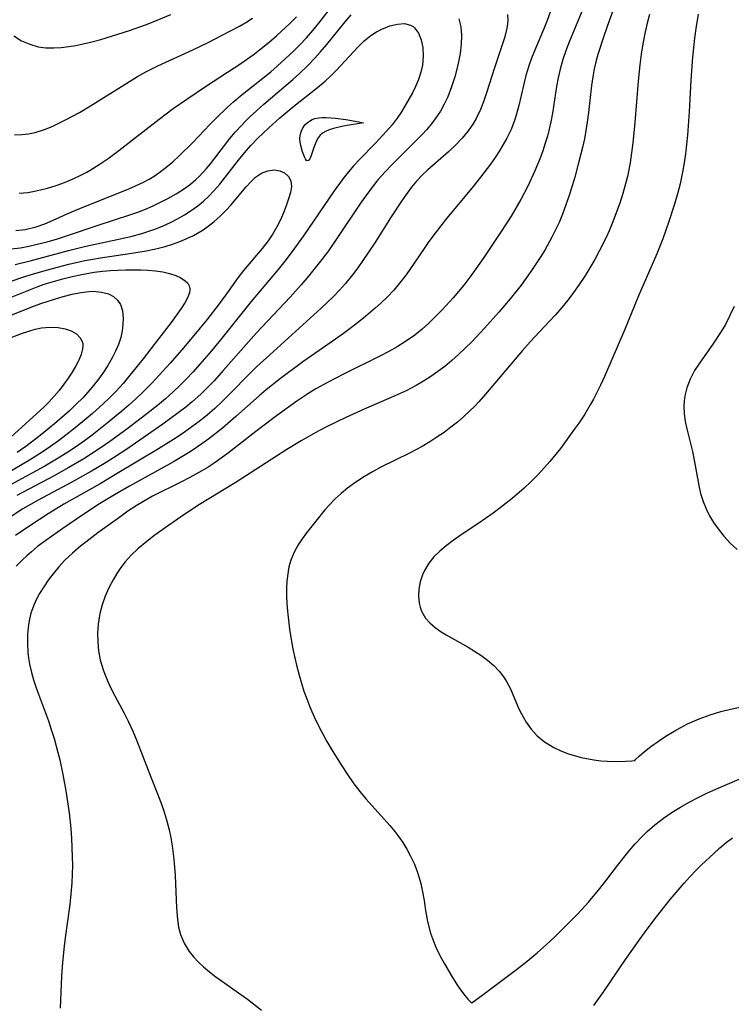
# Model space of a CAD drawing. Header units: inches. Extents: x 1073367 to 1082519, y 1569854 to 1574957.
# Tile 554 of 565: x 1080555 to 1080686, y 1573951 to 1574132. Entities that reach past the tile are written whole.
import ezdxf

# ---------------------------------------------------------------- set-up
doc = ezdxf.new("R2010")
doc.units = ezdxf.units.IN
doc.header["$MEASUREMENT"] = 0
doc.layers.add('CGG_CurvaNivelLidar_v1', color=7, linetype='Continuous', lineweight=30, true_color=0x008008)

msp = doc.modelspace()

# ---------------------------------------------------------------- linework, layer by layer
at = {"layer": 'CGG_CurvaNivelLidar_v1'}
for points in [[(1080554.482, 1574093.6047, 79.5), (1080556.1817, 1574093.8407, 79.5), (1080558.2012, 1574094.3233, 79.5), (1080559.7887, 1574094.866, 79.5), (1080561.361, 1574095.5068, 79.5), (1080564.506, 1574096.9142, 79.5), (1080567.276, 1574098.1085, 79.5), (1080574.8864, 1574101.1097, 79.5), (1080576.394, 1574101.7665, 79.5), (1080578.1239, 1574102.6103, 79.5), (1080579.0243, 1574103.1055, 79.5), (1080579.9407, 1574103.6583, 79.5), (1080580.8308, 1574104.2501, 79.5), (1080582.1315, 1574105.2267, 79.5), (1080583.3807, 1574106.2771, 79.5), (1080584.593, 1574107.3804, 79.5), (1080587.0997, 1574109.8481, 79.5), (1080590.191, 1574113.1224, 79.5), (1080591.256, 1574114.2108, 79.5), (1080593.4612, 1574116.3189, 79.5), (1080594.6047, 1574117.3309, 79.5), (1080595.8819, 1574118.3976, 79.5), (1080601.4378, 1574122.8619, 79.5), (1080602.6242, 1574123.8725, 79.5), (1080604.1111, 1574125.2041, 79.5), (1080605.5616, 1574126.5747, 79.5), (1080606.8089, 1574127.8143, 79.5), (1080608.0163, 1574129.0901, 79.5), (1080609.1944, 1574130.4335, 79.5), (1080610.3228, 1574131.815, 79.5), (1080613.7634, 1574136.2912, 79.5)], [(1080659.5365, 1574135.8732, 80.5), (1080656.4916, 1574128.4844, 80.5), (1080655.8784, 1574126.8754, 80.5), (1080655.266, 1574125.1192, 80.5), (1080654.744, 1574123.3462, 80.5), (1080654.3804, 1574121.7571, 80.5), (1080654.0881, 1574120.1528, 80.5), (1080653.3398, 1574115.2438, 80.5), (1080653.0448, 1574113.6385, 80.5), (1080652.7486, 1574112.3158, 80.5), (1080652.4053, 1574111.0032, 80.5), (1080652.0173, 1574109.7016, 80.5), (1080651.5566, 1574108.3261, 80.5), (1080651.0544, 1574106.9628, 80.5), (1080650.0864, 1574104.5849, 80.5), (1080648.7847, 1574101.7649, 80.5), (1080647.4967, 1574099.3221, 80.5), (1080645.7253, 1574096.2953, 80.5), (1080643.9062, 1574093.4161, 80.5), (1080640.7134, 1574088.6475, 80.5), (1080638.4637, 1574085.4994, 80.5), (1080636.9907, 1574083.5871, 80.5), (1080636.0303, 1574082.4131, 80.5), (1080635.0458, 1574081.2618, 80.5), (1080633.0162, 1574079.0237, 80.5), (1080631.8224, 1574077.7866, 80.5), (1080630.5971, 1574076.59, 80.5), (1080629.3304, 1574075.4476, 80.5), (1080628.0092, 1574074.3769, 80.5), (1080626.2802, 1574073.1698, 80.5), (1080624.7467, 1574072.232, 80.5), (1080623.1698, 1574071.3536, 80.5), (1080621.5614, 1574070.5195, 80.5), (1080614.8253, 1574067.1854, 80.5), (1080611.9971, 1574065.7271, 80.5), (1080609.7205, 1574064.46, 80.5), (1080608.2648, 1574063.571, 80.5), (1080606.2411, 1574062.2173, 80.5), (1080602.5172, 1574059.5057, 80.5), (1080598.7152, 1574056.6356, 80.5), (1080593.6534, 1574052.6739, 80.5), (1080591.2265, 1574050.9258, 80.5), (1080589.7338, 1574049.9583, 80.5), (1080588.2055, 1574049.0465, 80.5), (1080586.5581, 1574048.138, 80.5), (1080584.8844, 1574047.2777, 80.5), (1080579.6745, 1574044.7124, 80.5), (1080577.9679, 1574043.7642, 80.5), (1080576.6404, 1574042.9514, 80.5), (1080575.1189, 1574041.9311, 80.5), (1080573.6249, 1574040.8659, 80.5), (1080569.5896, 1574037.9398, 80.5), (1080567.3467, 1574036.2584, 80.5), (1080566.3838, 1574035.4961, 80.5), (1080564.9023, 1574034.2481, 80.5), (1080563.5061, 1574032.9277, 80.5), (1080562.3868, 1574031.7058, 80.5), (1080561.3383, 1574030.4278, 80.5), (1080560.4501, 1574029.2544, 80.5), (1080559.6159, 1574028.0516, 80.5), (1080558.852, 1574026.8155, 80.5), (1080558.2834, 1574025.7583, 80.5), (1080557.7848, 1574024.6755, 80.5), (1080557.2416, 1574023.1702, 80.5), (1080556.9698, 1574022.1025, 80.5), (1080556.7768, 1574021.0138, 80.5), (1080556.6154, 1574019.3408, 80.5), (1080556.5927, 1574017.6454, 80.5), (1080556.698, 1574015.9401, 80.5), (1080556.829, 1574014.8685, 80.5), (1080557.0121, 1574013.8, 80.5), (1080557.3664, 1574012.2666, 80.5), (1080557.7435, 1574010.9268, 80.5), (1080558.1684, 1574009.5918, 80.5), (1080558.6327, 1574008.2626, 80.5), (1080560.4569, 1574003.3783, 80.5), (1080561.0072, 1574001.7381, 80.5), (1080561.5177, 1574000.083, 80.5), (1080562.2273, 1573997.5279, 80.5), (1080562.5615, 1573996.1844, 80.5), (1080563.1547, 1573993.4801, 80.5), (1080563.6915, 1573990.4981, 80.5), (1080564.2689, 1573986.4062, 80.5), (1080564.5707, 1573983.5053, 80.5), (1080564.7087, 1573981.6809, 80.5), (1080564.8705, 1573978.2986, 80.5), (1080564.8962, 1573976.7421, 80.5), (1080564.8754, 1573975.137, 80.5), (1080564.7998, 1573973.5336, 80.5), (1080564.6919, 1573972.1947, 80.5), (1080564.3868, 1573969.5197, 80.5), (1080563.5391, 1573963.3899, 80.5), (1080563.3638, 1573961.8842, 80.5), (1080563.0785, 1573958.8598, 80.5), (1080562.897, 1573956.3482, 80.5), (1080562.743, 1573953.3465, 80.5), (1080562.6622, 1573950.4516, 80.5)], [(1080652.9413, 1574133.8472, 80), (1080652.3821, 1574132.2992, 80), (1080651.7592, 1574130.7429, 80), (1080650.2306, 1574127.1611, 80), (1080649.4973, 1574125.354, 80), (1080649.0548, 1574124.1509, 80), (1080648.4382, 1574122.1371, 80), (1080647.9901, 1574120.3136, 80), (1080647.1696, 1574116.6628, 80), (1080646.6856, 1574114.8674, 80), (1080646.3686, 1574113.8967, 80), (1080645.7143, 1574112.2507, 80), (1080644.9447, 1574110.6477, 80), (1080644.294, 1574109.4549, 80), (1080643.5911, 1574108.2862, 80), (1080642.775, 1574107.0487, 80), (1080641.9136, 1574105.8345, 80), (1080640.1038, 1574103.4497, 80), (1080638.4778, 1574101.4069, 80), (1080633.8446, 1574095.8457, 80), (1080631.7249, 1574093.1628, 80), (1080630.5756, 1574091.6001, 80), (1080629.6869, 1574090.33, 80), (1080627.2142, 1574086.6634, 80), (1080626.3876, 1574085.4928, 80), (1080625.1728, 1574083.9131, 80), (1080624.0885, 1574082.6473, 80), (1080622.946, 1574081.4323, 80), (1080621.7501, 1574080.2667, 80), (1080620.6987, 1574079.3176, 80), (1080618.5199, 1574077.4935, 80), (1080616.2987, 1574075.7486, 80), (1080614.8433, 1574074.6661, 80), (1080613.3663, 1574073.6095, 80), (1080607.343, 1574069.4369, 80), (1080603.2477, 1574066.3672, 80), (1080600.6137, 1574064.2699, 80), (1080599.3227, 1574063.1918, 80), (1080595.0261, 1574059.3718, 80), (1080592.5444, 1574057.2366, 80), (1080590.0507, 1574055.2763, 80), (1080588.7687, 1574054.3429, 80), (1080586.5923, 1574052.8813, 80), (1080585.0656, 1574051.9329, 80), (1080583.5161, 1574051.0187, 80), (1080575.4261, 1574046.5308, 80), (1080572.6475, 1574044.9351, 80), (1080569.8995, 1574043.2848, 80), (1080566.9701, 1574041.4025, 80), (1080563.1069, 1574038.7944, 80), (1080559.9829, 1574036.5815, 80), (1080558.4698, 1574035.4284, 80), (1080557.3293, 1574034.495, 80), (1080556.4817, 1574033.7522, 80), (1080555.6655, 1574032.9819, 80), (1080554.556, 1574031.8189, 80)], [(1080664.92, 1574135.2532, 81), (1080663.7877, 1574132.224, 81), (1080662.8042, 1574129.4162, 81), (1080661.6995, 1574126.0263, 81), (1080661.3346, 1574124.7023, 81), (1080661.0238, 1574123.3681, 81), (1080660.7605, 1574121.939, 81), (1080660.5281, 1574120.2986, 81), (1080659.9941, 1574115.3403, 81), (1080659.7669, 1574113.5672, 81), (1080659.5232, 1574112.0484, 81), (1080659.2223, 1574110.4876, 81), (1080658.8811, 1574108.933, 81), (1080658.1115, 1574105.8227, 81), (1080657.4608, 1574103.4678, 81), (1080656.4154, 1574100.0591, 81), (1080655.8273, 1574098.3253, 81), (1080655.1865, 1574096.6128, 81), (1080654.5572, 1574095.1077, 81), (1080653.8721, 1574093.6274, 81), (1080653.2568, 1574092.4098, 81), (1080651.925, 1574090.0251, 81), (1080651.1068, 1574088.6836, 81), (1080649.3738, 1574086.0573, 81), (1080647.5746, 1574083.5766, 81), (1080645.5542, 1574081.0408, 81), (1080643.4518, 1574078.5678, 81), (1080640.838, 1574075.6385, 81), (1080638.4831, 1574073.1559, 81), (1080637.2785, 1574071.9639, 81), (1080636.0463, 1574070.8053, 81), (1080634.7838, 1574069.6856, 81), (1080633.4857, 1574068.6132, 81), (1080632.2162, 1574067.6473, 81), (1080630.9174, 1574066.7364, 81), (1080629.5844, 1574065.8791, 81), (1080628.2157, 1574065.0813, 81), (1080626.3825, 1574064.1394, 81), (1080623.6184, 1574062.8792, 81), (1080618.6687, 1574060.7509, 81), (1080615.2761, 1574059.1993, 81), (1080611.8645, 1574057.5416, 81), (1080610.2932, 1574056.7366, 81), (1080608.743, 1574055.8973, 81), (1080607.0387, 1574054.9112, 81), (1080604.4178, 1574053.3085, 81), (1080594.8713, 1574047.2019, 81), (1080588.2806, 1574043.2033, 81), (1080585.4305, 1574041.298, 81), (1080582.6274, 1574039.3358, 81), (1080579.9048, 1574037.3949, 81), (1080578.591, 1574036.3892, 81), (1080576.9468, 1574034.9991, 81), (1080575.7302, 1574033.8582, 81), (1080574.611, 1574032.6452, 81), (1080573.7998, 1574031.5903, 81), (1080573.0633, 1574030.4778, 81), (1080572.3868, 1574029.3217, 81), (1080571.6127, 1574027.8298, 81), (1080570.9286, 1574026.2945, 81), (1080570.3563, 1574024.7191, 81), (1080569.9776, 1574023.3393, 81), (1080569.8535, 1574022.7504, 81), (1080569.6204, 1574021.1317, 81), (1080569.5251, 1574019.4957, 81), (1080569.557, 1574017.8547, 81), (1080569.7151, 1574016.2206, 81), (1080570.0076, 1574014.6049, 81), (1080570.169, 1574013.9553, 81), (1080570.4767, 1574012.9427, 81), (1080570.8409, 1574011.9424, 81), (1080571.4106, 1574010.5914, 81), (1080572.0435, 1574009.2547, 81), (1080572.7205, 1574007.9285, 81), (1080574.4034, 1574004.777, 81), (1080575.2127, 1574003.1786, 81), (1080576.0023, 1574001.4539, 81), (1080576.7416, 1573999.6783, 81), (1080578.823, 1573994.2788, 81), (1080581.105, 1573988.5153, 81), (1080581.6526, 1573986.9834, 81), (1080582.2303, 1573985.1428, 81), (1080582.7157, 1573983.2781, 81), (1080583.0206, 1573981.8206, 81), (1080583.2695, 1573980.352, 81), (1080583.5792, 1573977.8677, 81), (1080583.8121, 1573974.9091, 81), (1080584.047, 1573968.9281, 81), (1080584.2343, 1573966.7753, 81), (1080584.4644, 1573965.368, 81), (1080584.8245, 1573964.0125, 81), (1080585.5047, 1573962.408, 81), (1080586.4215, 1573960.91, 81), (1080587.214, 1573959.8991, 81), (1080588.0991, 1573958.9429, 81), (1080589.0623, 1573958.0373, 81), (1080590.16, 1573957.1225, 81), (1080591.3123, 1573956.2445, 81), (1080597.1656, 1573952.0981, 81), (1080599.7394, 1573950.1157, 81)], [(1080636.094, 1574132.5826, 79), (1080636.4913, 1574131.1466, 79), (1080636.612, 1574129.5778, 79), (1080636.5333, 1574127.9149, 79), (1080636.3148, 1574126.1879, 79), (1080636.1103, 1574125.0044, 79), (1080635.8599, 1574123.8111, 79), (1080635.3693, 1574121.9411, 79), (1080634.7669, 1574120.0864, 79), (1080634.0383, 1574118.2379, 79), (1080633.4042, 1574116.9007, 79), (1080632.6879, 1574115.6071, 79), (1080631.8856, 1574114.3657, 79), (1080631.0471, 1574113.2491, 79), (1080630.1414, 1574112.18, 79), (1080629.4027, 1574111.3783, 79), (1080627.4841, 1574109.4329, 79), (1080623.7985, 1574105.7807, 79), (1080622.4921, 1574104.4084, 79), (1080621.2401, 1574102.9919, 79), (1080620.3284, 1574101.8688, 79), (1080618.9357, 1574100.0122, 79), (1080617.9863, 1574098.6584, 79), (1080613.7586, 1574092.3241, 79), (1080612.0577, 1574089.8937, 79), (1080610.8712, 1574088.3045, 79), (1080609.6473, 1574086.7442, 79), (1080608.3912, 1574085.2099, 79), (1080607.0592, 1574083.6536, 79), (1080604.9937, 1574081.3703, 79), (1080598.8032, 1574074.7887, 79), (1080592.6821, 1574067.8429, 79), (1080590.991, 1574065.9725, 79), (1080589.9815, 1574064.9093, 79), (1080588.5332, 1574063.4833, 79), (1080586.9636, 1574062.0846, 79), (1080585.7623, 1574061.0936, 79), (1080584.4064, 1574060.035, 79), (1080581.5801, 1574057.9809, 79), (1080575.0931, 1574053.5235, 79), (1080572.4608, 1574051.7851, 79), (1080571.127, 1574050.9423, 79), (1080568.3948, 1574049.3083, 79), (1080564.7787, 1574047.2962, 79), (1080558.5619, 1574043.9999, 79), (1080555.7656, 1574042.3627, 79), (1080553.2296, 1574040.7353, 79)], [(1080553.6068, 1574090.2262, 79), (1080555.3117, 1574090.4655, 79), (1080556.8541, 1574090.7502, 79), (1080558.3972, 1574091.0911, 79), (1080560.2484, 1574091.5639, 79), (1080562.124, 1574092.1058, 79), (1080563.9902, 1574092.695, 79), (1080569.6612, 1574094.6284, 79), (1080575.4702, 1574096.5027, 79), (1080576.9304, 1574097.0202, 79), (1080578.3701, 1574097.5776, 79), (1080579.7644, 1574098.176, 79), (1080581.1312, 1574098.8212, 79), (1080582.4682, 1574099.5111, 79), (1080584.0326, 1574100.4028, 79), (1080585.5347, 1574101.3704, 79), (1080586.6227, 1574102.1654, 79), (1080587.655, 1574103.0227, 79), (1080588.298, 1574103.6248, 79), (1080589.5896, 1574105.0177, 79), (1080590.3319, 1574105.9176, 79), (1080592.8908, 1574109.2765, 79), (1080593.8948, 1574110.54, 79), (1080594.9396, 1574111.7775, 79), (1080596.0288, 1574112.9816, 79), (1080596.7665, 1574113.7467, 79), (1080597.5247, 1574114.4934, 79), (1080598.8019, 1574115.6751, 79), (1080600.1553, 1574116.8646, 79), (1080605.4966, 1574121.4109, 79), (1080606.7603, 1574122.5432, 79), (1080608.2786, 1574123.9926, 79), (1080609.5731, 1574125.3434, 79), (1080610.5742, 1574126.4596, 79), (1080611.7848, 1574127.8781, 79), (1080615.1575, 1574132.0368, 79), (1080616.2833, 1574133.3206, 79)], [(1080554.1133, 1574129.4404, 81), (1080555.526, 1574128.5784, 81), (1080557.0225, 1574127.9063, 81), (1080558.5912, 1574127.4543, 81), (1080560.0164, 1574127.2616, 81), (1080561.4783, 1574127.2325, 81), (1080562.8373, 1574127.3209, 81), (1080564.2129, 1574127.4904, 81), (1080565.5438, 1574127.7078, 81), (1080566.8816, 1574127.973, 81), (1080568.2212, 1574128.2852, 81), (1080570.1185, 1574128.8036, 81), (1080575.421, 1574130.4552, 81), (1080578.3394, 1574131.4838, 81), (1080579.7889, 1574132.0382, 81), (1080583.0507, 1574133.3783, 81)], [(1080554.2122, 1574111.2253, 80.5), (1080555.5793, 1574111.2888, 80.5), (1080556.8011, 1574111.4453, 80.5), (1080558.0195, 1574111.7006, 80.5), (1080559.7596, 1574112.2435, 80.5), (1080561.148, 1574112.7988, 80.5), (1080562.5263, 1574113.4319, 80.5), (1080563.7484, 1574114.0467, 80.5), (1080566.1757, 1574115.3718, 80.5), (1080568.2468, 1574116.5795, 80.5), (1080575.4117, 1574121.074, 80.5), (1080576.9145, 1574121.9658, 80.5), (1080578.4367, 1574122.8164, 80.5), (1080580.6533, 1574123.945, 80.5), (1080587.0709, 1574126.9058, 80.5), (1080589.7531, 1574128.1894, 80.5), (1080594.0389, 1574130.3629, 80.5), (1080595.6528, 1574131.2379, 80.5), (1080596.8775, 1574131.9514, 80.5), (1080598.0747, 1574132.7073, 80.5)], [(1080645.0499, 1574133.4034, 79.5), (1080645.112, 1574132.316, 79.5), (1080644.9959, 1574131.1891, 79.5), (1080644.7475, 1574130.0274, 79.5), (1080644.4914, 1574129.1097, 79.5), (1080642.6168, 1574123.421, 79.5), (1080641.2788, 1574119.1486, 79.5), (1080640.7049, 1574117.498, 79.5), (1080640.0643, 1574115.8863, 79.5), (1080639.2771, 1574114.249, 79.5), (1080638.6657, 1574113.2091, 79.5), (1080637.8063, 1574111.9762, 79.5), (1080636.6858, 1574110.6166, 79.5), (1080635.4675, 1574109.3301, 79.5), (1080634.1761, 1574108.1057, 79.5), (1080630.3829, 1574104.7943, 79.5), (1080629.369, 1574103.8305, 79.5), (1080628.2864, 1574102.688, 79.5), (1080627.3952, 1574101.6294, 79.5), (1080626.5516, 1574100.527, 79.5), (1080625.5056, 1574099.0413, 79.5), (1080623.6291, 1574096.1739, 79.5), (1080620.5995, 1574091.3787, 79.5), (1080618.435, 1574088.1195, 79.5), (1080617.4791, 1574086.7654, 79.5), (1080616.4871, 1574085.4408, 79.5), (1080615.2074, 1574083.8779, 79.5), (1080614.0959, 1574082.6391, 79.5), (1080612.9408, 1574081.4383, 79.5), (1080610.7276, 1574079.3096, 79.5), (1080601.2478, 1574070.7632, 79.5), (1080598.8903, 1574068.5757, 79.5), (1080597.5119, 1574067.2189, 79.5), (1080593.9603, 1574063.5896, 79.5), (1080592.5682, 1574062.2157, 79.5), (1080591.1399, 1574060.8819, 79.5), (1080589.7184, 1574059.6466, 79.5), (1080588.2528, 1574058.4637, 79.5), (1080586.9269, 1574057.467, 79.5), (1080585.5704, 1574056.51, 79.5), (1080583.9905, 1574055.4627, 79.5), (1080580.764, 1574053.4573, 79.5), (1080573.163, 1574048.8654, 79.5), (1080569.9906, 1574047.0179, 79.5), (1080563.3169, 1574043.2386, 79.5), (1080560.4082, 1574041.4608, 79.5), (1080557.0395, 1574039.2737, 79.5), (1080554.4039, 1574037.4667, 79.5)], [(1080555.086, 1574100.5245, 80), (1080556.6566, 1574100.6541, 80), (1080558.2262, 1574100.9094, 80), (1080559.2683, 1574101.1489, 80), (1080560.307, 1574101.4323, 80), (1080561.8903, 1574101.9281, 80), (1080563.4627, 1574102.4936, 80), (1080565.0153, 1574103.1312, 80), (1080566.5383, 1574103.8493, 80), (1080567.5215, 1574104.3715, 80), (1080568.162, 1574104.7365, 80), (1080569.8387, 1574105.7768, 80), (1080571.4771, 1574106.8922, 80), (1080573.4475, 1574108.3303, 80), (1080575.9912, 1574110.2914, 80), (1080580.8756, 1574114.1446, 80), (1080583.4706, 1574116.079, 80), (1080585.9893, 1574117.8312, 80), (1080589.6155, 1574120.256, 80), (1080595.929, 1574124.3828, 80), (1080598.188, 1574125.9711, 80), (1080599.6771, 1574127.1158, 80), (1080601.1304, 1574128.3083, 80), (1080602.5559, 1574129.5355, 80), (1080605.0207, 1574131.7792, 80), (1080606.2106, 1574132.9406, 80)], [(1080671.2064, 1574133.4026, 81.5), (1080670.7711, 1574131.7976, 81.5), (1080670.3437, 1574129.9083, 81.5), (1080669.9847, 1574128.0029, 81.5), (1080669.682, 1574126.0856, 81.5), (1080669.4278, 1574124.1593, 81.5), (1080669.11, 1574121.104, 81.5), (1080668.4994, 1574113.4883, 81.5), (1080668.1495, 1574109.7714, 81.5), (1080667.9275, 1574107.9239, 81.5), (1080667.6561, 1574106.0877, 81.5), (1080667.1686, 1574103.5919, 81.5), (1080666.8291, 1574102.2275, 81.5), (1080666.3122, 1574100.4375, 81.5), (1080665.7341, 1574098.664, 81.5), (1080665.107, 1574096.9051, 81.5), (1080664.4611, 1574095.2221, 81.5), (1080663.7699, 1574093.5569, 81.5), (1080663.2209, 1574092.3318, 81.5), (1080662.0374, 1574089.9214, 81.5), (1080661.1725, 1574088.3194, 81.5), (1080660.2608, 1574086.7438, 81.5), (1080659.303, 1574085.1964, 81.5), (1080658.296, 1574083.6813, 81.5), (1080657.2381, 1574082.2059, 81.5), (1080656.169, 1574080.8114, 81.5), (1080655.0598, 1574079.4483, 81.5), (1080653.912, 1574078.1177, 81.5), (1080652.762, 1574076.8555, 81.5), (1080649.2502, 1574073.1235, 81.5), (1080647.8061, 1574071.5118, 81.5), (1080640.9893, 1574063.4674, 81.5), (1080639.7812, 1574062.103, 81.5), (1080638.9767, 1574061.2532, 81.5), (1080638.1468, 1574060.4273, 81.5), (1080637.0185, 1574059.3765, 81.5), (1080635.851, 1574058.3671, 81.5), (1080634.6452, 1574057.4009, 81.5), (1080633.3718, 1574056.4593, 81.5), (1080632.0636, 1574055.5623, 81.5), (1080630.7251, 1574054.7068, 81.5), (1080629.3593, 1574053.8923, 81.5), (1080628.1743, 1574053.2328, 81.5), (1080626.9983, 1574052.6198, 81.5), (1080621.7159, 1574050.0284, 81.5), (1080620.191, 1574049.2175, 81.5), (1080618.7034, 1574048.3507, 81.5), (1080617.1128, 1574047.3095, 81.5), (1080615.5908, 1574046.1823, 81.5), (1080614.4302, 1574045.22, 81.5), (1080613.3218, 1574044.2059, 81.5), (1080612.2702, 1574043.1419, 81.5), (1080611.4176, 1574042.1939, 81.5), (1080609.7257, 1574040.1443, 81.5), (1080608.0495, 1574037.9763, 81.5), (1080607.2322, 1574036.8648, 81.5), (1080606.4761, 1574035.7335, 81.5), (1080605.7274, 1574034.3806, 81.5), (1080605.1412, 1574032.9605, 81.5), (1080604.793, 1574031.7077, 81.5), (1080604.56, 1574030.4123, 81.5), (1080604.4179, 1574029.0833, 81.5), (1080604.35, 1574027.7717, 81.5), (1080604.3451, 1574026.3805, 81.5), (1080604.399, 1574024.9742, 81.5), (1080604.5041, 1574023.5574, 81.5), (1080604.6825, 1574021.9062, 81.5), (1080604.9085, 1574020.2497, 81.5), (1080605.3418, 1574017.619, 81.5), (1080605.5914, 1574016.306, 81.5), (1080606.1867, 1574013.5935, 81.5), (1080606.665, 1574011.7408, 81.5), (1080607.0929, 1574010.2732, 81.5), (1080607.5598, 1574008.8198, 81.5), (1080608.0648, 1574007.3818, 81.5), (1080608.6093, 1574005.9616, 81.5), (1080609.6238, 1574003.6406, 81.5), (1080610.8502, 1574001.2406, 81.5), (1080611.7949, 1573999.5494, 81.5), (1080612.777, 1573997.8772, 81.5), (1080614.5299, 1573995.0497, 81.5), (1080615.4447, 1573993.6634, 81.5), (1080616.7715, 1573991.7783, 81.5), (1080617.867, 1573990.3309, 81.5), (1080619.0113, 1573988.9283, 81.5), (1080623.3547, 1573984.1157, 81.5), (1080624.3082, 1573982.9677, 81.5), (1080625.0548, 1573981.9814, 81.5), (1080625.7543, 1573980.9649, 81.5), (1080626.5217, 1573979.7167, 81.5), (1080627.2171, 1573978.4307, 81.5), (1080627.8374, 1573977.1101, 81.5), (1080628.3675, 1573975.7823, 81.5), (1080628.8158, 1573974.4263, 81.5), (1080629.0968, 1573973.3887, 81.5), (1080629.3673, 1573972.1613, 81.5), (1080629.6881, 1573970.2973, 81.5), (1080629.9596, 1573968.425, 81.5), (1080630.3166, 1573966.428, 81.5), (1080630.9009, 1573964.2335, 81.5), (1080631.2246, 1573963.2847, 81.5), (1080631.8686, 1573961.6976, 81.5), (1080632.6157, 1573960.1275, 81.5), (1080633.4299, 1573958.6016, 81.5), (1080634.9187, 1573956.1053, 81.5), (1080635.9913, 1573954.4682, 81.5), (1080636.9541, 1573953.1191, 81.5), (1080637.7458, 1573952.1321, 81.5), (1080638.2966, 1573951.5705, 81.5), (1080638.5, 1573951.4675, 81.5)], [(1080680.1919, 1574133.4562, 82), (1080679.7362, 1574130.8126, 82), (1080679.5018, 1574129.0643, 82), (1080679.1462, 1574125.5518, 82), (1080678.8638, 1574121.2988, 82), (1080678.5659, 1574115.5026, 82), (1080678.2488, 1574111.1892, 82), (1080677.8697, 1574107.7667, 82), (1080677.6253, 1574106.0661, 82), (1080677.3332, 1574104.3755, 82), (1080676.8678, 1574102.2119, 82), (1080676.3895, 1574100.3526, 82), (1080675.8565, 1574098.5062, 82), (1080674.7395, 1574095.0843, 82), (1080673.6571, 1574092.1015, 82), (1080672.5557, 1574089.3203, 82), (1080669.1923, 1574081.573, 82), (1080666.6197, 1574075.2694, 82), (1080662.9336, 1574066.7754, 82), (1080662.2014, 1574065.1834, 82), (1080660.8881, 1574062.5547, 82), (1080660.3151, 1574061.5137, 82), (1080659.3026, 1574059.824, 82), (1080658.2188, 1574058.1829, 82), (1080657.3116, 1574056.9089, 82), (1080654.8014, 1574053.5131, 82), (1080652.8933, 1574051.1273, 82), (1080651.8887, 1574049.97, 82), (1080650.681, 1574048.6697, 82), (1080649.4258, 1574047.4091, 82), (1080648.1247, 1574046.1896, 82), (1080645.9135, 1574044.2931, 82), (1080643.7367, 1574042.5692, 82), (1080642.4503, 1574041.6012, 82), (1080639.6219, 1574039.6133, 82), (1080636.5492, 1574037.5709, 82), (1080635.0479, 1574036.5345, 82), (1080633.778, 1574035.5842, 82), (1080632.5895, 1574034.589, 82), (1080631.512, 1574033.5345, 82), (1080630.5827, 1574032.4034, 82), (1080630.1689, 1574031.7761, 82), (1080629.746, 1574031.0126, 82), (1080629.3913, 1574030.2246, 82), (1080628.9713, 1574028.9314, 82), (1080628.7256, 1574027.6153, 82), (1080628.6566, 1574026.3032, 82), (1080628.7781, 1574025.0221, 82), (1080628.9468, 1574024.2996, 82), (1080629.2236, 1574023.5392, 82), (1080629.9652, 1574022.2822, 82), (1080630.7787, 1574021.3693, 82), (1080631.7409, 1574020.5384, 82), (1080632.8147, 1574019.7693, 82), (1080633.7506, 1574019.1767, 82), (1080637.7867, 1574016.9066, 82), (1080638.9877, 1574016.1954, 82), (1080640.1527, 1574015.439, 82), (1080641.3792, 1574014.5337, 82), (1080642.5176, 1574013.5496, 82), (1080643.5432, 1574012.4771, 82), (1080644.203, 1574011.6365, 82), (1080644.7874, 1574010.7482, 82), (1080645.5885, 1574009.2232, 82), (1080646.9703, 1574006.0254, 82), (1080647.4255, 1574005.0519, 82), (1080647.9253, 1574004.0983, 82), (1080648.5034, 1574003.1385, 82), (1080649.4323, 1574001.8472, 82), (1080650.5302, 1574000.6122, 82), (1080651.905, 1573999.4629, 82), (1080653.6177, 1573998.4252, 82), (1080654.9179, 1573997.8202, 82), (1080656.3053, 1573997.2936, 82), (1080658.63, 1573996.6167, 82), (1080660.975, 1573996.1621, 82), (1080662.2578, 1573996.0068, 82), (1080663.4845, 1573995.9134, 82), (1080665.3548, 1573995.8635, 82), (1080666.8864, 1573995.9038, 82), (1080667.9655, 1573995.9843, 82), (1080668.5, 1573996.065, 82)], [(1080554.3365, 1574087.3552, 78.5), (1080557.1136, 1574088.0619, 78.5), (1080564.1708, 1574089.9437, 78.5), (1080567.3624, 1574090.7494, 78.5), (1080574.0251, 1574092.1856, 78.5), (1080575.878, 1574092.6152, 78.5), (1080577.7067, 1574093.0998, 78.5), (1080578.9526, 1574093.4842, 78.5), (1080580.2429, 1574093.947, 78.5), (1080581.6059, 1574094.5085, 78.5), (1080582.9406, 1574095.1285, 78.5), (1080584.2454, 1574095.8031, 78.5), (1080585.5169, 1574096.5313, 78.5), (1080586.7736, 1574097.3316, 78.5), (1080587.9811, 1574098.1974, 78.5), (1080589.0245, 1574099.0445, 78.5), (1080590.018, 1574099.9495, 78.5), (1080590.9596, 1574100.9097, 78.5), (1080592.0702, 1574102.1874, 78.5), (1080595.5007, 1574106.5898, 78.5), (1080596.6236, 1574107.9513, 78.5), (1080597.7903, 1574109.2721, 78.5), (1080599.0034, 1574110.5427, 78.5), (1080601.0863, 1574112.5502, 78.5), (1080603.0928, 1574114.3644, 78.5), (1080605.698, 1574116.5247, 78.5), (1080610.0446, 1574119.9467, 78.5), (1080611.4661, 1574121.1381, 78.5), (1080612.5147, 1574122.1095, 78.5), (1080613.5249, 1574123.118, 78.5), (1080617.4808, 1574127.3773, 78.5), (1080618.6636, 1574128.5466, 78.5), (1080619.9013, 1574129.5581, 78.5), (1080620.8972, 1574130.1856, 78.5), (1080621.9235, 1574130.7058, 78.5), (1080623.3703, 1574131.2819, 78.5), (1080624.7801, 1574131.641, 78.5), (1080626.0995, 1574131.7105, 78.5), (1080627.1611, 1574131.45, 78.5), (1080627.6654, 1574131.1567, 78.5), (1080627.9298, 1574130.9339, 78.5), (1080628.6525, 1574129.9661, 78.5), (1080629.1579, 1574128.7244, 78.5), (1080629.4567, 1574127.2917, 78.5), (1080629.5418, 1574125.7336, 78.5), (1080629.3866, 1574124.0508, 78.5), (1080629.1025, 1574122.7543, 78.5), (1080628.679, 1574121.4392, 78.5), (1080628.1397, 1574120.1362, 78.5), (1080627.5561, 1574118.9504, 78.5), (1080626.9114, 1574117.7794, 78.5), (1080625.5003, 1574115.4585, 78.5), (1080624.7283, 1574114.3215, 78.5), (1080623.7819, 1574113.084, 78.5), (1080622.768, 1574111.8873, 78.5), (1080620.7562, 1574109.7251, 78.5), (1080617.7667, 1574106.6805, 78.5), (1080616.738, 1574105.576, 78.5), (1080615.7421, 1574104.4099, 78.5), (1080614.7898, 1574103.2038, 78.5), (1080613.1369, 1574100.9406, 78.5), (1080607.4478, 1574092.6245, 78.5), (1080605.1863, 1574089.4935, 78.5), (1080604.0111, 1574087.9627, 78.5), (1080602.7772, 1574086.4354, 78.5), (1080597.8075, 1574080.5292, 78.5), (1080592.1484, 1574073.4858, 78.5), (1080590.5096, 1574071.4893, 78.5), (1080588.3905, 1574069.0006, 78.5), (1080587.1173, 1574067.5833, 78.5), (1080585.8137, 1574066.1975, 78.5), (1080584.635, 1574065.0039, 78.5), (1080583.4226, 1574063.847, 78.5), (1080582.0284, 1574062.6131, 78.5), (1080580.5927, 1574061.4252, 78.5), (1080578.5972, 1574059.8623, 78.5), (1080574.9116, 1574057.0666, 78.5), (1080571.7846, 1574054.7824, 78.5), (1080570.195, 1574053.6768, 78.5), (1080568.3839, 1574052.483, 78.5), (1080566.9877, 1574051.6084, 78.5), (1080564.2307, 1574049.97, 78.5), (1080561.4128, 1574048.4034, 78.5), (1080554.6737, 1574044.8365, 78.5)], [(1080553.237, 1574084.1904, 78), (1080556.2967, 1574085.1948, 78), (1080558.6115, 1574085.9155, 78), (1080561.2248, 1574086.6597, 78), (1080564.2528, 1574087.4314, 78), (1080567.1775, 1574088.0848, 78), (1080568.6482, 1574088.3688, 78), (1080570.0616, 1574088.6081, 78), (1080575.8626, 1574089.4494, 78), (1080578.5114, 1574089.8749, 78), (1080580.266, 1574090.2259, 78), (1080581.9795, 1574090.66, 78), (1080583.3439, 1574091.0946, 78), (1080584.6685, 1574091.5925, 78), (1080585.9498, 1574092.142, 78), (1080587.1821, 1574092.7341, 78), (1080587.9461, 1574093.1364, 78), (1080588.9904, 1574093.7582, 78), (1080589.9295, 1574094.429, 78), (1080591.033, 1574095.3161, 78), (1080592.1115, 1574096.2738, 78), (1080593.152, 1574097.2922, 78), (1080594.1388, 1574098.3641, 78), (1080596.8296, 1574101.6302, 78), (1080597.8682, 1574102.7345, 78), (1080598.6397, 1574103.4203, 78), (1080599.7364, 1574104.1607, 78), (1080600.9078, 1574104.6383, 78), (1080602.0626, 1574104.7981, 78), (1080603.0882, 1574104.6403, 78), (1080603.9836, 1574104.2201, 78), (1080604.6866, 1574103.5794, 78), (1080605.1223, 1574102.7453, 78), (1080605.2316, 1574101.7307, 78), (1080605.0759, 1574100.6315, 78), (1080604.739, 1574099.4365, 78), (1080604.2846, 1574098.1638, 78), (1080603.7852, 1574096.8967, 78), (1080603.2189, 1574095.601, 78), (1080602.5699, 1574094.3047, 78), (1080601.7995, 1574092.9921, 78), (1080600.9385, 1574091.7159, 78), (1080599.8501, 1574090.2916, 78), (1080596.3912, 1574086.2868, 78), (1080595.3779, 1574084.9306, 78), (1080593.5977, 1574082.3974, 78), (1080591.9388, 1574080.1341, 78), (1080589.6421, 1574077.1549, 78), (1080588.4525, 1574075.6833, 78), (1080585.4188, 1574072.0928, 78), (1080582.8828, 1574069.2066, 78), (1080579.5122, 1574065.5213, 78), (1080577.8133, 1574063.7965, 78), (1080576.5786, 1574062.628, 78), (1080575.3131, 1574061.4921, 78), (1080574.0237, 1574060.382, 78), (1080571.3262, 1574058.1661, 78), (1080568.5032, 1574055.97, 78), (1080567.11, 1574054.9347, 78), (1080565.4671, 1574053.7655, 78), (1080564.0353, 1574052.806, 78), (1080562.5792, 1574051.8826, 78), (1080559.7863, 1574050.2371, 78), (1080552.1127, 1574046.067, 78)], [(1080553.1725, 1574081.1824, 77.5), (1080558.3828, 1574083.2648, 77.5), (1080559.6879, 1574083.7221, 77.5), (1080561.3866, 1574084.255, 77.5), (1080563.1095, 1574084.7335, 77.5), (1080564.8512, 1574085.1607, 77.5), (1080566.6074, 1574085.5365, 77.5), (1080568.914, 1574085.9379, 77.5), (1080570.4054, 1574086.1282, 77.5), (1080571.8983, 1574086.2653, 77.5), (1080574.744, 1574086.3953, 77.5), (1080577.4919, 1574086.381, 77.5), (1080578.806, 1574086.3191, 77.5), (1080580.2211, 1574086.1943, 77.5), (1080581.5666, 1574085.9943, 77.5), (1080582.7994, 1574085.7096, 77.5), (1080583.9185, 1574085.3422, 77.5), (1080584.8932, 1574084.898, 77.5), (1080585.6848, 1574084.3788, 77.5), (1080586.1429, 1574083.9179, 77.5), (1080586.408, 1574083.4553, 77.5), (1080586.5217, 1574082.9703, 77.5), (1080586.5262, 1574082.6388, 77.5), (1080586.457, 1574082.1798, 77.5), (1080586.1253, 1574081.2608, 77.5), (1080585.5875, 1574080.282, 77.5), (1080584.9028, 1574079.2472, 77.5), (1080583.0615, 1574076.7128, 77.5), (1080580.7722, 1574073.6677, 77.5), (1080577.9005, 1574069.9778, 77.5), (1080575.4947, 1574066.9774, 77.5), (1080574.2166, 1574065.4668, 77.5), (1080572.8918, 1574064.0042, 77.5), (1080571.7337, 1574062.8277, 77.5), (1080570.5385, 1574061.6902, 77.5), (1080568.6013, 1574059.9575, 77.5), (1080567.4423, 1574058.9683, 77.5), (1080565.0895, 1574057.0378, 77.5), (1080563.7056, 1574055.9443, 77.5), (1080562.3044, 1574054.8779, 77.5), (1080560.8786, 1574053.8491, 77.5), (1080559.3399, 1574052.814, 77.5), (1080556.9763, 1574051.3431, 77.5), (1080550.181, 1574047.3745, 77.5)], [(1080553.0099, 1574077.794, 77), (1080557.4362, 1574079.5645, 77), (1080559.0796, 1574080.1889, 77), (1080561.5707, 1574081.0026, 77), (1080563.214, 1574081.4851, 77), (1080564.8377, 1574081.9057, 77), (1080566.429, 1574082.2285, 77), (1080567.9709, 1574082.41, 77), (1080568.7856, 1574082.4313, 77), (1080570.225, 1574082.302, 77), (1080571.5212, 1574081.9396, 77), (1080572.4512, 1574081.4482, 77), (1080573.212, 1574080.797, 77), (1080573.7671, 1574079.999, 77), (1080574.1397, 1574078.8164, 77), (1080574.2482, 1574077.4677, 77), (1080574.2096, 1574076.327, 77), (1080574.0647, 1574075.1358, 77), (1080573.7964, 1574073.917, 77), (1080573.3811, 1574072.663, 77), (1080572.8437, 1574071.4079, 77), (1080572.2087, 1574070.1566, 77), (1080571.3918, 1574068.7447, 77), (1080570.4896, 1574067.3525, 77), (1080569.5117, 1574065.9898, 77), (1080568.1802, 1574064.3371, 77), (1080566.8086, 1574062.843, 77), (1080565.5879, 1574061.6337, 77), (1080564.3268, 1574060.4588, 77), (1080561.5931, 1574058.0598, 77), (1080558.6474, 1574055.6429, 77), (1080556.3329, 1574053.8798, 77), (1080554.7255, 1574052.7517, 77)], [(1080686.7989, 1574079.6437, 82.5), (1080686.0512, 1574077.9727, 82.5), (1080685.2189, 1574076.3495, 82.5), (1080684.4588, 1574075.0432, 82.5), (1080682.922, 1574072.6919, 82.5), (1080680.4325, 1574069.2251, 82.5), (1080679.5163, 1574067.8343, 82.5), (1080678.7065, 1574066.2841, 82.5), (1080678.0969, 1574064.6634, 82.5), (1080677.7453, 1574063.1677, 82.5), (1080677.6272, 1574062.2171, 82.5), (1080677.5851, 1574061.2578, 82.5), (1080677.647, 1574059.8762, 82.5), (1080677.8251, 1574058.4916, 82.5), (1080678.0909, 1574057.1097, 82.5), (1080679.1367, 1574052.9645, 82.5), (1080679.3397, 1574052.016, 82.5), (1080680.3125, 1574046.6659, 82.5), (1080680.6518, 1574045.221, 82.5), (1080681.1125, 1574043.7266, 82.5), (1080681.6551, 1574042.4019, 82.5), (1080682.3056, 1574041.1188, 82.5), (1080683.0505, 1574039.878, 82.5), (1080683.8814, 1574038.683, 82.5), (1080684.9492, 1574037.3547, 82.5), (1080686.1102, 1574036.0953, 82.5), (1080687.3534, 1574034.9088, 82.5)], [(1080551.6891, 1574073.1913, 76.5), (1080555.4882, 1574074.65, 76.5), (1080556.8407, 1574075.1152, 76.5), (1080558.0145, 1574075.4548, 76.5), (1080559.1832, 1574075.7055, 76.5), (1080560.7543, 1574075.8625, 76.5), (1080562.2611, 1574075.7977, 76.5), (1080563.526, 1574075.5466, 76.5), (1080564.6594, 1574075.1344, 76.5), (1080565.6156, 1574074.5811, 76.5), (1080566.3357, 1574073.8891, 76.5), (1080566.653, 1574073.3196, 76.5), (1080566.7812, 1574072.8493, 76.5), (1080566.817, 1574072.4452, 76.5), (1080566.7668, 1574071.7994, 76.5), (1080566.5051, 1574070.8115, 76.5), (1080566.0665, 1574069.7697, 76.5), (1080565.4957, 1574068.6847, 76.5), (1080564.83, 1574067.5647, 76.5), (1080564.1121, 1574066.4441, 76.5), (1080563.3304, 1574065.3169, 76.5), (1080562.4777, 1574064.2032, 76.5), (1080561.5344, 1574063.1028, 76.5), (1080560.5277, 1574062.0307, 76.5), (1080559.6565, 1574061.1587, 76.5), (1080557.6036, 1574059.244, 76.5), (1080552.9159, 1574055.0272, 76.5)], [(1080668.5, 1573996.065, 82), (1080668.7021, 1573996.2926, 82), (1080669.3145, 1573996.8589, 82), (1080670.2896, 1573997.6856, 82), (1080671.4643, 1573998.6059, 82), (1080672.8654, 1573999.6208, 82), (1080674.4514, 1574000.674, 82), (1080676.1804, 1574001.7093, 82), (1080677.5373, 1574002.4344, 82), (1080678.2464, 1574002.782, 82), (1080680.3554, 1574003.7098, 82), (1080682.4341, 1574004.4836, 82), (1080684.3943, 1574005.0864, 82), (1080686.1704, 1574005.5145, 82), (1080693.2218, 1574007.007, 82)], [(1080638.5, 1573951.4675, 81.5), (1080640.5491, 1573952.9433, 81.5), (1080646.7447, 1573957.5669, 81.5), (1080648.6646, 1573959.1041, 81.5), (1080650.5121, 1573960.6666, 81.5), (1080652.2446, 1573962.1978, 81.5), (1080653.755, 1573963.6032, 81.5), (1080658.0325, 1573967.83, 81.5), (1080659.9883, 1573969.9949, 81.5), (1080662.0862, 1573972.498, 81.5), (1080663.2111, 1573973.9066, 81.5), (1080665.3611, 1573976.731, 81.5), (1080667.4886, 1573979.4027, 81.5), (1080668.594, 1573980.695, 81.5), (1080669.9206, 1573982.1298, 81.5), (1080670.7695, 1573982.9573, 81.5), (1080672.2414, 1573984.2327, 81.5), (1080673.7941, 1573985.4178, 81.5), (1080675.4125, 1573986.5242, 81.5), (1080676.9688, 1573987.4887, 81.5), (1080678.5647, 1573988.397, 81.5), (1080680.1667, 1573989.2392, 81.5), (1080681.7974, 1573990.0318, 81.5), (1080683.4404, 1573990.7713, 81.5), (1080689.0334, 1573993.144, 81.5)], [(1080660.9623, 1573950.947, 81), (1080662.7935, 1573953.5313, 81), (1080666.825, 1573959.4446, 81), (1080669.2077, 1573962.8025, 81), (1080670.632, 1573964.7494, 81), (1080672.5478, 1573967.2796, 81), (1080675.0672, 1573970.4705, 81), (1080677.5955, 1573973.4739, 81), (1080678.6947, 1573974.6882, 81), (1080679.7535, 1573975.7934, 81), (1080680.8361, 1573976.8713, 81), (1080683.0532, 1573978.9551, 81), (1080684.1832, 1573979.9605, 81), (1080685.3343, 1573980.9287, 81), (1080686.5173, 1573981.8438, 81)]]:
    msp.add_polyline3d(points, dxfattribs=at)
msp.add_polyline3d([(1080618.5, 1574113.435, 78), (1080614.7883, 1574112.8256, 78), (1080612.9834, 1574112.4138, 78), (1080612.1809, 1574112.1651, 78), (1080611.508, 1574111.8855, 78), (1080610.9757, 1574111.5652, 78), (1080610.5214, 1574111.1713, 78), (1080610.1483, 1574110.6829, 78), (1080609.8452, 1574110.1289, 78), (1080609.3692, 1574108.9314, 78), (1080608.7975, 1574107.2629, 78), (1080608.6151, 1574106.846, 78), (1080608.4287, 1574106.5581, 78), (1080608.2342, 1574106.4489, 78), (1080608.0439, 1574106.544, 78), (1080607.8477, 1574106.7968, 78), (1080607.6501, 1574107.1668, 78), (1080607.272, 1574108.1387, 78), (1080606.9642, 1574109.2819, 78), (1080606.8621, 1574109.8806, 78), (1080606.8144, 1574110.4822, 78), (1080606.8417, 1574111.076, 78), (1080606.9527, 1574111.6181, 78), (1080607.1408, 1574112.1365, 78), (1080607.398, 1574112.6225, 78), (1080607.7215, 1574113.0649, 78), (1080608.1845, 1574113.5137, 78), (1080608.5662, 1574113.7843, 78), (1080609.0539, 1574114.0388, 78), (1080609.5799, 1574114.2273, 78), (1080610.2417, 1574114.3663, 78), (1080610.9344, 1574114.4322, 78), (1080611.6493, 1574114.4441, 78), (1080613.3457, 1574114.3204, 78), (1080615.2477, 1574114.0656, 78), (1080617.6706, 1574113.646, 78), (1080618.4705, 1574113.4659, 78), (1080618.5199, 1574113.4374, 78)], close=True, dxfattribs=at)

doc.saveas('drawing.dxf')
